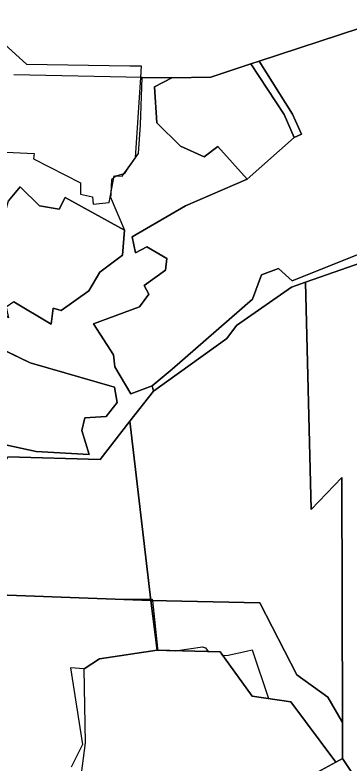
# Model space of a CAD drawing. Extents: x -477304 to -465429, y -1159113 to -1149210.
# Drawn here: x -474881.8 to -474726.6, y -1151236.1 to -1150888.3 of the extents above; entities that cross this region are included whole.
import ezdxf

# ---------------------------------------------------------------- set-up
doc = ezdxf.new("R2010")
doc.units = 0
for name, color, linetype in [('BPEJ_s', 7, 'Continuous'), ('PUPFL_s', 7, 'Continuous'), ('trav_porost_s', 7, 'Continuous')]:
    doc.layers.add(name, color=color, linetype=linetype)

msp = doc.modelspace()

# ---------------------------------------------------------------- linework, layer by layer
at = {"layer": 'BPEJ_s'}
for points in [[(-474888.31, -1150900.46), (-474876.55, -1150911.27), (-474828.4, -1150911.91), (-474823.16, -1150912.01), (-474823.53, -1150917.44), (-474826.06, -1150954.74), (-474829.34, -1150959.53), (-474831.17, -1150962.19), (-474831.29, -1150962.23), (-474834.55, -1150963.13), (-474835, -1150963.26), (-474836.02, -1150964.17), (-474836.92, -1150964.96), (-474837.29, -1150971.17), (-474837.35, -1150972.21), (-474837.55, -1150972.65), (-474830.94, -1150988.44), (-474831.8, -1151000.05), (-474842.44, -1151007.83), (-474847.54, -1151016.57), (-474860.39, -1151025.65), (-474864.02, -1151024.6), (-474865.02, -1151032.05), (-474882.41, -1151021.68)], [(-474888.31, -1150900.46), (-474876.55, -1150911.27), (-474828.4, -1150911.91), (-474823.16, -1150912.01), (-474823.53, -1150917.44), (-474826.06, -1150954.74), (-474829.34, -1150959.53), (-474831.17, -1150962.19), (-474831.29, -1150962.23), (-474834.55, -1150963.13), (-474835, -1150963.26), (-474836.02, -1150964.17), (-474836.92, -1150964.96), (-474837.29, -1150971.17), (-474837.35, -1150972.21), (-474837.55, -1150972.65), (-474830.94, -1150988.44), (-474831.8, -1151000.05), (-474842.44, -1151007.83), (-474847.54, -1151016.57), (-474860.39, -1151025.65), (-474864.02, -1151024.6), (-474865.02, -1151032.05), (-474882.41, -1151021.68)], [(-474891.72, -1151041.93), (-474874.75, -1151049.96), (-474835.65, -1151061.42), (-474834.35, -1151068.55), (-474839.54, -1151075.03), (-474849.33, -1151075.61), (-474850.7, -1151081.44), (-474847.32, -1151092.68), (-474872.02, -1151091.31), (-474886.27, -1151088.14)], [(-474891.72, -1151041.93), (-474874.75, -1151049.96), (-474835.65, -1151061.42), (-474834.35, -1151068.55), (-474839.54, -1151075.03), (-474849.33, -1151075.61), (-474850.7, -1151081.44), (-474847.32, -1151092.68), (-474872.02, -1151091.31), (-474886.27, -1151088.14)], [(-474914.54, -1151157.01), (-474834, -1151159.92), (-474818.74, -1151159.92), (-474818.07, -1151159.92), (-474818.03, -1151160.23), (-474818, -1151160.5), (-474815.61, -1151182.73), (-474815.51, -1151183.66), (-474811.38, -1151183.76), (-474807.44, -1151183.86), (-474794.73, -1151182.09), (-474793.24, -1151182.52), (-474792.08, -1151184.22), (-474786.46, -1151184.35), (-474785.18, -1151186.13), (-474782.8, -1151185.93), (-474774.28, -1151184.01), (-474771.57, -1151183.4), (-474764.01, -1151206.07), (-474753.64, -1151207.57), (-474732.75, -1151235.66), (-474750.41, -1151245.34)], [(-474914.54, -1151157.01), (-474834, -1151159.92), (-474818.74, -1151159.92), (-474818.07, -1151159.92), (-474818.03, -1151160.23)], [(-474818.03, -1151160.23), (-474818, -1151160.5), (-474815.61, -1151182.73), (-474815.51, -1151183.66), (-474811.38, -1151183.76), (-474807.44, -1151183.86), (-474794.73, -1151182.09), (-474793.24, -1151182.52), (-474792.08, -1151184.22), (-474786.46, -1151184.35), (-474785.18, -1151186.13), (-474782.8, -1151185.93), (-474774.28, -1151184.01), (-474771.57, -1151183.4), (-474764.01, -1151206.07), (-474753.64, -1151207.57), (-474732.75, -1151235.66), (-474750.41, -1151245.34)]]:
    msp.add_lwpolyline(points, dxfattribs=at)
at = {"layer": 'PUPFL_s'}
for points in [[(-474702.61, -1150888.34), (-474768.3, -1150909.83), (-474772.29, -1150911.13), (-474790.82, -1150917.19), (-474809.02, -1150917.52), (-474822.69, -1150917.46), (-474882.37, -1150916.13)], [(-474723.6, -1151000.21), (-474753.09, -1151011.97), (-474759.33, -1151006.14), (-474767.34, -1151009.08), (-474771.5, -1151020.48), (-474808.79, -1151053.03), (-474818.04, -1151060.75), (-474828.05, -1151064.48), (-474835.47, -1151051.85), (-474836.1, -1151046.33), (-474845.28, -1151031.85), (-474824.03, -1151024.02), (-474819.67, -1151018.06), (-474821.77, -1151014.06), (-474811.84, -1151006.95), (-474811.24, -1151001.49), (-474820.55, -1150996.14), (-474825.9, -1150998.95), (-474827.33, -1150991.45), (-474802.58, -1150977), (-474773.9, -1150964.59), (-474752.07, -1150945.34), (-474748.76, -1150943.74), (-474752.95, -1150934.45), (-474768.3, -1150909.83), (-474702.61, -1150888.34)], [(-474885.96, -1150952.1), (-474872.98, -1150952.73), (-474873.2, -1150955.21), (-474851.32, -1150966.41), (-474851.43, -1150971.65), (-474845.75, -1150972.86), (-474845.58, -1150976.28), (-474838.08, -1150975.56), (-474835.82, -1150963.04), (-474832.08, -1150963.32), (-474824.47, -1150952.78), (-474823.58, -1150939.38), (-474822.69, -1150917.46), (-474809.02, -1150917.52), (-474817.02, -1150921.74), (-474815.86, -1150938.5), (-474804.89, -1150949.37), (-474793.97, -1150954.33), (-474787.58, -1150949.48), (-474773.9, -1150964.59), (-474802.58, -1150977), (-474827.33, -1150991.45), (-474825.9, -1150998.95), (-474820.55, -1150996.14), (-474811.24, -1151001.49), (-474811.84, -1151006.95), (-474821.77, -1151014.06), (-474819.67, -1151018.06), (-474824.03, -1151024.02), (-474845.28, -1151031.85), (-474836.1, -1151046.33), (-474835.47, -1151051.85), (-474828.05, -1151064.48), (-474818.04, -1151060.75), (-474817.5, -1151063.24), (-474828.42, -1151077.13), (-474842.31, -1151094.92), (-474885.16, -1151093.76)], [(-474882.41, -1151021.68), (-474865.02, -1151032.05), (-474864.02, -1151024.6), (-474860.39, -1151025.65), (-474847.54, -1151016.57), (-474842.44, -1151007.83), (-474831.8, -1151000.05), (-474830.94, -1150988.44), (-474858.46, -1150973.25), (-474861.24, -1150978.65), (-474870.5, -1150977.11), (-474879.38, -1150968.28), (-474884.78, -1150974.79)], [(-474886.27, -1151088.14), (-474872.02, -1151091.31), (-474847.32, -1151092.68), (-474850.7, -1151081.44), (-474849.33, -1151075.61), (-474839.54, -1151075.03), (-474834.35, -1151068.55), (-474835.65, -1151061.42), (-474874.75, -1151049.96), (-474892.14, -1151041.73)]]:
    msp.add_lwpolyline(points, dxfattribs=at)
for points in [[(-474804.89, -1150949.37), (-474815.86, -1150938.5), (-474817.02, -1150921.74), (-474809.02, -1150917.52), (-474790.82, -1150917.19), (-474772.29, -1150911.13), (-474756.7, -1150934.59), (-474752.07, -1150945.34), (-474773.9, -1150964.59), (-474787.58, -1150949.48), (-474793.97, -1150954.33)], [(-474756.7, -1150934.59), (-474772.29, -1150911.13), (-474768.3, -1150909.83), (-474752.95, -1150934.45), (-474748.76, -1150943.74), (-474752.07, -1150945.34)], [(-474771.5, -1151020.48), (-474767.34, -1151009.08), (-474759.33, -1151006.14), (-474753.09, -1151011.97), (-474723.6, -1151000.21), (-474686.51, -1150984.37), (-474670.32, -1150982.52), (-474684.68, -1150990.84), (-474746.79, -1151012.54), (-474753.4, -1151014.85), (-474778.87, -1151032.61), (-474783.44, -1151038.67), (-474817.5, -1151063.24), (-474818.04, -1151060.75), (-474808.79, -1151053.03)], [(-474676.29, -1151004.05), (-474667.81, -1151008.4), (-474669.06, -1151050.05), (-474673.95, -1151049.94), (-474676.41, -1151051.66), (-474687.9, -1151268.42), (-474690.03, -1151290.74), (-474693.1, -1151288.87), (-474729.6, -1151233.93), (-474729.65, -1151217.27), (-474730.02, -1151103.38), (-474744.13, -1151118.28), (-474746.79, -1151012.54), (-474684.68, -1150990.84)], [(-474753.4, -1151014.85), (-474746.79, -1151012.54), (-474744.13, -1151118.28), (-474730.02, -1151103.38), (-474729.65, -1151217.27), (-474736.39, -1151205.41), (-474750.93, -1151195), (-474768.1, -1151161.67), (-474818.67, -1151160.48), (-474828.42, -1151077.13), (-474817.5, -1151063.24), (-474783.44, -1151038.67), (-474778.87, -1151032.61)], [(-474896.97, -1151119.73), (-474885.16, -1151093.76), (-474842.31, -1151094.92), (-474828.42, -1151077.13), (-474818.67, -1151160.48), (-474914.54, -1151157.01), (-474906.9, -1151140.95)], [(-474729.6, -1151233.93), (-474732.75, -1151235.66), (-474753.64, -1151207.57), (-474771.63, -1151204.97), (-474786.46, -1151184.35), (-474815.72, -1151183.66), (-474818.67, -1151160.48), (-474768.1, -1151161.67), (-474750.93, -1151195), (-474736.39, -1151205.41), (-474729.65, -1151217.27)], [(-474751.46, -1151245.92), (-474732.75, -1151235.66), (-474729.6, -1151233.93), (-474693.1, -1151288.87), (-474698.13, -1151291.74), (-474705.21, -1151286.08), (-474714.76, -1151289.45), (-474719.82, -1151273.87), (-474731, -1151273.47), (-474750.3, -1151278.66)]]:
    msp.add_lwpolyline(points, close=True, dxfattribs=at)
at = {"layer": 'trav_porost_s'}
for points in [[(-474888.3, -1150987.35), (-474884.78, -1150974.79), (-474879.38, -1150968.28), (-474870.5, -1150977.11), (-474861.24, -1150978.65), (-474858.46, -1150973.25), (-474830.94, -1150988.44), (-474831.8, -1151000.05), (-474842.44, -1151007.83), (-474847.54, -1151016.57), (-474860.39, -1151025.65), (-474864.02, -1151024.6), (-474865.02, -1151032.05), (-474882.41, -1151021.68), (-474885.91, -1151024.21), (-474884.81, -1151029.15), (-474890.73, -1151024.63)], [(-474839.54, -1151075.03), (-474849.33, -1151075.61), (-474850.7, -1151081.44), (-474847.32, -1151092.68), (-474872.02, -1151091.31), (-474886.27, -1151088.14), (-474896.86, -1151084.58), (-474892.14, -1151041.73), (-474874.75, -1151049.96), (-474835.65, -1151061.42), (-474834.35, -1151068.55)], [(-474751.46, -1151245.92), (-474857.44, -1151293.54), (-474860.18, -1151294.77), (-474861.96, -1151287.59), (-474864.31, -1151275.47), (-474855.66, -1151255.2), (-474852.37, -1151251.62), (-474849.03, -1151226.72), (-474849.72, -1151192.25), (-474842.63, -1151187.58), (-474815.72, -1151183.66), (-474786.46, -1151184.35), (-474771.63, -1151204.97), (-474753.64, -1151207.57), (-474732.75, -1151235.66)]]:
    msp.add_lwpolyline(points, close=True, dxfattribs=at)
msp.add_lwpolyline([(-474903.51, -1151240.22), (-474912, -1151215.7), (-474914.54, -1151157.01), (-474818.67, -1151160.48), (-474815.72, -1151183.66), (-474842.63, -1151187.58), (-474849.72, -1151192.25), (-474856.06, -1151191.88), (-474850.5, -1151227.4), (-474855.72, -1151237.99)], dxfattribs=at)

doc.saveas('drawing.dxf')
